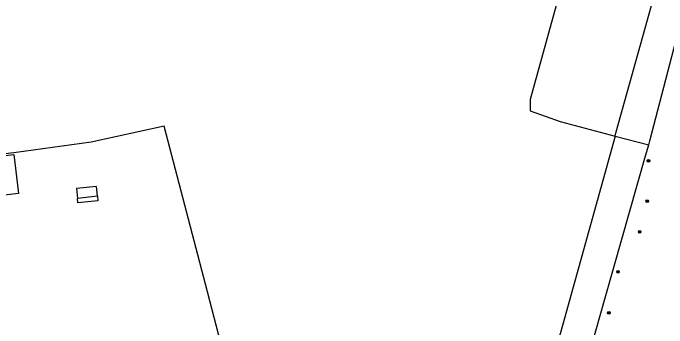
# Model space of a CAD drawing. Extents: x 125000 to 129004, y 397500 to 399008.
# Drawn here: x 125803.7 to 126006.6, y 397989.9 to 398087.5 of the extents above; entities that cross this region are included whole.
import ezdxf

# ---------------------------------------------------------------- set-up
doc = ezdxf.new("R2010")
doc.units = 0
for name, color, linetype in [('gg-bbg-luifel en loopbrug', 7, 'Continuous'), ('gg-bbg-overig bouwwerk', 7, 'Continuous'), ('gg-kntw-bovenkant insteek waterloop', 7, 'Continuous'), ('gt-grn-groengrens', 7, 'Continuous'), ('gt-symb-boom', 7, 'Continuous'), ('gx-grn-maaiveld', 7, 'Continuous')]:
    doc.layers.add(name, color=color, linetype=linetype)

# ---------------------------------------------------------------- blocks, each defined once
blk = doc.blocks.new('gt0-BOOM')
at = {"layer": 'gt-symb-boom'}
for radius in [0.4, 0.2]:
    blk.add_circle((0, 0), radius, dxfattribs=at)

msp = doc.modelspace()

# ---------------------------------------------------------------- linework, layer by layer
at = {"layer": 'gg-bbg-luifel en loopbrug'}
msp.add_line((125829.89, 398030.75), (125823.68, 398030.08), dxfattribs=at)
msp.add_lwpolyline([(125829.89, 398030.75), (125830.04, 398029.36), (125823.83, 398028.69), (125823.68, 398030.08)], dxfattribs=at)
at = {"layer": 'gg-bbg-overig bouwwerk'}
msp.add_lwpolyline([(125829.89, 398030.75), (125829.57, 398033.78), (125823.35, 398033.11), (125823.68, 398030.08)], dxfattribs=at)
at = {"layer": 'gg-kntw-bovenkant insteek waterloop'}
for p, q in [((126000, 398043.25), (126000.99, 398046.7)), ((125987.63, 398000), (126000, 398043.25))]:
    msp.add_line(p, q, dxfattribs=at)
for points in [[(126000.99, 398046.7), (126001.35, 398047.97), (126017.94, 398111.83)], [(125969.85, 397934.79), (125980.14, 397973.33), (125987.63, 398000)]]:
    msp.add_lwpolyline(points, dxfattribs=at)
at = {"layer": 'gt-grn-groengrens'}
msp.add_line((125990.53, 398049.41), (126000.99, 398046.7), dxfattribs=at)
at = {"layer": 'gx-grn-maaiveld'}
for points in [[(125985.36, 398137.57), (125981.16, 398121.83), (125971.16, 398086.16), (125964.18, 398060.69), (125964.18, 398057.22), (125973.49, 398053.91), (125990.53, 398049.41)], [(125990.53, 398049.41), (125990.89, 398050.71), (126005.93, 398104.78)], [(125877.57, 397944.24), (125878.64, 397943.98), (125876.81, 397952.25), (125863.45, 398003.45), (125850.59, 398052.51), (125827.92, 398047.5), (125803.92, 398044.16), (125771.86, 398040.46), (125759.36, 398039.65)], [(125990.53, 398049.41), (125957.88, 397931.95), (125957.36, 397930.33)], [(125771.82, 398039.86), (125803.99, 398043.7), (125805.44, 398031.57), (125773.26, 398027.74), (125771.82, 398039.86)]]:
    msp.add_lwpolyline(points, dxfattribs=at)

# ---------------------------------------------------------------- block references
at = {"layer": 'gt-symb-boom'}
for p in [(126000.92, 398041.72), (126000.51, 398029.23), (125998.15, 398019.7), (125991.43, 398007.33), (125988.59, 397994.59)]:
    msp.add_blockref('gt0-BOOM', p, dxfattribs=at)

doc.saveas('drawing.dxf')
